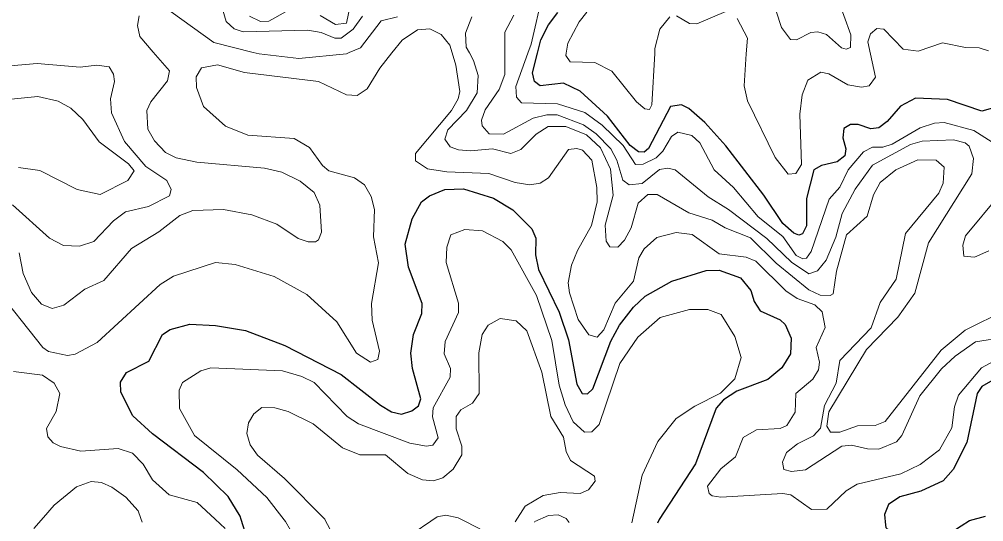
# Model space of a CAD drawing. Extents: x 473.9 to 500, y 7733.1 to 7760.8.
# Drawn here: x 479.923 to 482.693, y 7758.01 to 7759.453 of the extents above; entities that cross this region are included whole.
import ezdxf

# ---------------------------------------------------------------- set-up
doc = ezdxf.new("R2010")
doc.units = 0
doc.header["$LTSCALE"] = 0.032
doc.layers.add('1', color=7, linetype='Continuous', lineweight=25)
doc.layers.add('2', color=7, linetype='Continuous', lineweight=13)

msp = doc.modelspace()

# ---------------------------------------------------------------- linework, layer by layer
at = {"layer": '1'}
for points in [[(482.7493, 7759.207), (482.6879, 7759.1896), (482.5888, 7759.2232), (482.4975, 7759.2264), (482.4545, 7759.2037), (482.4156, 7759.1595), (482.3917, 7759.1419), (482.3688, 7759.1389), (482.3328, 7759.1513), (482.3106, 7759.1516), (482.2917, 7759.1397), (482.2888, 7759.1127), (482.2975, 7759.0816), (482.2944, 7759.0612), (482.2723, 7759.0439), (482.2273, 7759.0337), (482.205, 7759.0207), (482.1844, 7758.9391), (482.1843, 7758.8604), (482.1728, 7758.8368), (482.1621, 7758.8333), (482.1476, 7758.8387), (482.1163, 7758.8665), (482.062, 7758.9481), (481.9522, 7759.0901), (481.892, 7759.1567), (481.8459, 7759.1976), (481.825, 7759.2078), (481.794, 7759.2025), (481.7301, 7759.0824), (481.7178, 7759.0714), (481.7018, 7759.0732), (481.6778, 7759.0906), (481.6122, 7759.1752), (481.5343, 7759.247), (481.4864, 7759.2704), (481.4195, 7759.2626), (481.4027, 7759.2752), (481.3973, 7759.2993), (481.4114, 7759.356), (481.4208, 7759.394), (481.443, 7759.4375), (481.4698, 7759.4728)], [(480.5928, 7757.913), (480.56, 7758.0172), (480.5572, 7758.0261), (480.5231, 7758.083), (480.4522, 7758.1514), (480.3056, 7758.2631), (480.2489, 7758.3145), (480.2143, 7758.3827), (480.2138, 7758.4112), (480.2304, 7758.4387), (480.2946, 7758.4714), (480.3346, 7758.5482), (480.3565, 7758.5625), (480.4126, 7758.5781), (480.4861, 7758.5742), (480.573, 7758.5598), (480.686, 7758.5168), (480.8475, 7758.4328), (480.9603, 7758.3449), (480.9924, 7758.326), (481.0211, 7758.3188), (481.0507, 7758.3289), (481.0693, 7758.3429), (481.0763, 7758.3632), (481.0529, 7758.4502), (481.0475, 7758.4943), (481.0553, 7758.5481), (481.0793, 7758.6082), (481.0803, 7758.6372), (481.0409, 7758.7419), (481.0313, 7758.8078), (481.0514, 7758.88), (481.0781, 7758.9288), (481.1015, 7758.9463), (481.1451, 7758.9641), (481.1991, 7758.9665), (481.2853, 7758.9401), (481.3411, 7758.9063), (481.3954, 7758.8516), (481.4071, 7758.8247), (481.4062, 7758.7765), (481.4144, 7758.7347), (481.4736, 7758.6122), (481.5005, 7758.5329), (481.5248, 7758.4052), (481.54, 7758.3788), (481.5547, 7758.3772), (481.5702, 7758.3923), (481.622, 7758.5294), (481.647, 7758.5746), (481.6869, 7758.6264), (481.7203, 7758.6579), (481.7971, 7758.701), (481.8958, 7758.7317), (481.9338, 7758.7327), (481.995, 7758.7105), (482.0242, 7758.6742), (482.0339, 7758.6427), (482.0513, 7758.6164), (482.1089, 7758.5902), (482.1231, 7758.577), (482.1399, 7758.5371), (482.1381, 7758.4925), (482.1132, 7758.4528), (482.0732, 7758.4186), (481.9837, 7758.3854), (481.9459, 7758.36), (481.9252, 7758.3367), (481.8653, 7758.1769), (481.7608, 7758.0164), (481.7561, 7758.0063)], [(482.7265, 7758.4212), (482.688, 7758.3985), (482.6745, 7758.3785), (482.6451, 7758.238), (482.6055, 7758.1599), (482.5764, 7758.1279), (482.5129, 7758.0977), (482.4521, 7758.0821), (482.4194, 7758.0595), (482.4087, 7758.0313), (482.4116, 7758.0003), (482.4122, 7757.9941), (482.45, 7757.9595), (482.4807, 7757.9462), (482.5119, 7757.9418), (482.5664, 7757.9581), (482.6285, 7757.9983), (482.6527, 7758.014), (482.6988, 7758.0267)]]:
    msp.add_lwpolyline(points, dxfattribs=at)
at = {"layer": '2'}
for points in [[(480.909, 7759.4624), (480.8824, 7759.4248), (480.8478, 7759.3994), (480.8298, 7759.3993), (480.79, 7759.4152), (480.7515, 7759.4217), (480.5663, 7759.4169), (480.5398, 7759.4263), (480.5175, 7759.4469), (480.4951, 7759.5223)], [(481.4272, 7759.5288), (481.3929, 7759.3824), (481.3835, 7759.3561), (481.3495, 7759.2608), (481.3513, 7759.2295), (481.3653, 7759.2134), (481.469, 7759.211), (481.5474, 7759.1853), (481.5973, 7759.1491), (481.6579, 7759.0909), (481.6926, 7759.036), (481.7151, 7759.0377), (481.7525, 7759.0551), (481.772, 7759.0748), (481.7961, 7759.1171), (481.8145, 7759.1288), (481.8547, 7759.1194), (481.8779, 7759.0985), (481.9193, 7759.0213), (481.9744, 7758.9699), (482.0452, 7758.8861), (482.1159, 7758.8291), (482.155, 7758.7749), (482.1735, 7758.7657), (482.1841, 7758.7671), (482.1975, 7758.7864), (482.2493, 7758.9367), (482.2796, 7758.9711), (482.3042, 7759.021), (482.348, 7759.0729), (482.374, 7759.0863), (482.4037, 7759.0865), (482.43, 7759.0945), (482.5112, 7759.1417), (482.5518, 7759.1549), (482.5798, 7759.157), (482.6652, 7759.1344), (482.7281, 7759.0934)], [(482.1966, 7759.4157), (482.2164, 7759.4177), (482.242, 7759.4099), (482.2845, 7759.3716), (482.2983, 7759.3672), (482.3109, 7759.3722), (482.3117, 7759.4092), (482.2718, 7759.5211)], [(480.7869, 7759.4642), (480.8312, 7759.4385), (480.8625, 7759.4425), (480.8734, 7759.4927)], [(480.3591, 7759.4746), (480.4819, 7759.3868), (480.5947, 7759.3584), (480.6116, 7759.3542), (480.7262, 7759.3406), (480.8624, 7759.3542), (480.8706, 7759.3576), (480.9026, 7759.371), (480.9625, 7759.4494), (481.0097, 7759.4607)], [(480.5843, 7759.4628), (480.6154, 7759.4474), (480.6394, 7759.4479), (480.6893, 7759.4757)], [(481.3173, 7759.416), (481.3437, 7759.4656)], [(481.5536, 7759.4737), (481.5312, 7759.4459), (481.4983, 7759.385), (481.494, 7759.3557), (481.4931, 7759.3492), (481.505, 7759.3308), (481.576, 7759.3293), (481.6255, 7759.3045), (481.6959, 7759.2164), (481.7198, 7759.1959), (481.7336, 7759.1942), (481.7403, 7759.2081), (481.7482, 7759.355), (481.749, 7759.3696), (481.7626, 7759.4252), (481.7921, 7759.4603)], [(481.8112, 7759.4637), (481.8482, 7759.4415), (481.869, 7759.4403), (481.9521, 7759.4756)], [(482.0974, 7759.4764), (482.1122, 7759.4297), (482.1378, 7759.3953), (482.1556, 7759.3943), (482.1966, 7759.4157)], [(480.3079, 7759.3593), (480.2694, 7759.4044), (480.2627, 7759.436), (480.2671, 7759.4636)], [(481.2232, 7759.4606), (481.205, 7759.4134), (481.2063, 7759.3738), (481.2158, 7759.3566), (481.2275, 7759.3352), (481.241, 7759.2923), (481.2379, 7759.2425), (481.2073, 7759.191), (481.1537, 7759.1361), (481.1456, 7759.1091), (481.1605, 7759.0875), (481.1845, 7759.078), (481.2189, 7759.0752), (481.2827, 7759.0816), (481.3347, 7759.0679), (481.3634, 7759.0799), (481.4072, 7759.1238), (481.4424, 7759.1453), (481.4933, 7759.1457), (481.5523, 7759.1218), (481.5923, 7759.0846), (481.6212, 7759.0227), (481.6286, 7758.9481), (481.6061, 7758.8618), (481.6086, 7758.8161), (481.6189, 7758.7995), (481.642, 7758.7993), (481.661, 7758.8186), (481.6806, 7758.8544), (481.701, 7758.9249), (481.7285, 7758.9498), (481.7556, 7758.95), (481.8459, 7758.898), (481.9136, 7758.8769), (481.9505, 7758.8543), (482.0234, 7758.8259), (482.0975, 7758.7525), (482.1911, 7758.6761), (482.2233, 7758.6615), (482.2523, 7758.6602), (482.2606, 7758.6653), (482.27, 7758.73), (482.2988, 7758.8346), (482.3589, 7758.8882), (482.3765, 7758.9492), (482.3958, 7758.9844), (482.4406, 7759.0207), (482.5042, 7759.0502), (482.5567, 7759.0489), (482.5798, 7759.0286), (482.5772, 7758.983), (482.5646, 7758.9536), (482.4684, 7758.838), (482.442, 7758.7069), (482.3963, 7758.6404), (482.3701, 7758.5676), (482.2798, 7758.4732), (482.2698, 7758.4079), (482.2362, 7758.3441), (482.2241, 7758.2787), (482.204, 7758.257), (482.1581, 7758.2338), (482.1264, 7758.2092), (482.115, 7758.1816), (482.1193, 7758.1599), (482.1408, 7758.1546), (482.1815, 7758.1597), (482.2855, 7758.2277), (482.3132, 7758.2302), (482.359, 7758.2196), (482.3916, 7758.219), (482.4432, 7758.2398), (482.4579, 7758.2581)], [(481.9854, 7759.4559), (482.0143, 7759.3994), (482.0113, 7759.3542), (482.0051, 7759.2619), (482.0145, 7759.2188), (482.0945, 7759.0569)], [(480.9935, 7759.3572), (481.0225, 7759.3935), (481.0672, 7759.4227), (481.1023, 7759.4256), (481.1352, 7759.4096), (481.16, 7759.3787), (481.1664, 7759.3567), (481.1768, 7759.3212), (481.1888, 7759.2457), (481.184, 7759.2247), (481.1647, 7759.191), (481.0613, 7759.0679), (481.0606, 7759.0469), (481.0957, 7759.0238), (481.1513, 7759.015), (481.2718, 7759.0103), (481.3475, 7758.9845), (481.3894, 7758.978), (481.4196, 7758.9826), (481.4432, 7758.9983), (481.5004, 7759.0791), (481.5244, 7759.0824), (481.5412, 7759.0773), (481.568, 7759.0486), (481.5821, 7758.97), (481.5828, 7758.9288), (481.5667, 7758.8614), (481.526, 7758.7896), (481.509, 7758.747), (481.5, 7758.6968), (481.5031, 7758.6674), (481.5283, 7758.5915), (481.5592, 7758.5468), (481.5827, 7758.5408), (481.6022, 7758.5611), (481.6345, 7758.6384), (481.6868, 7758.7012), (481.7028, 7758.7684), (481.7181, 7758.7946), (481.7544, 7758.8264), (481.8096, 7758.8411), (481.8561, 7758.8354), (481.9337, 7758.7795), (482.0111, 7758.7703), (482.0385, 7758.7591), (482.1247, 7758.6738), (482.1575, 7758.6512), (482.2081, 7758.6335), (482.229, 7758.6135), (482.238, 7758.5681), (482.2122, 7758.5106), (482.2211, 7758.4683), (482.2189, 7758.447), (482.2028, 7758.42), (482.1539, 7758.3785), (482.1513, 7758.3254), (482.1282, 7758.2863), (482.1081, 7758.2783), (482.0406, 7758.2741), (482.0019, 7758.2523), (481.9804, 7758.1968), (481.9383, 7758.1618), (481.9003, 7758.1125), (481.9044, 7758.0916), (481.9135, 7758.0844), (481.9382, 7758.0807), (482.1167, 7758.0918), (482.1389, 7758.0872), (482.1987, 7758.0454), (482.2425, 7758.0461), (482.2985, 7758.0991), (482.3299, 7758.1181), (482.455, 7758.1483), (482.5107, 7758.1746), (482.5659, 7758.2173), (482.6016, 7758.2798), (482.6096, 7758.3403), (482.6209, 7758.3741), (482.6867, 7758.452), (482.7311, 7758.4759)], [(482.7555, 7758.6184), (482.6403, 7758.5601), (482.5706, 7758.5032), (482.4106, 7758.2983), (482.3816, 7758.2871), (482.3306, 7758.2854), (482.2803, 7758.2672), (482.253, 7758.268), (482.2422, 7758.2846), (482.2488, 7758.3264), (482.3563, 7758.5053), (482.4463, 7758.5983), (482.4954, 7758.6668), (482.5348, 7758.8113), (482.6596, 7759.0098), (482.6635, 7759.0536), (482.6516, 7759.0887), (482.6399, 7759.0985), (482.6065, 7759.1074), (482.516, 7759.1038), (482.4828, 7759.0934), (482.3739, 7759.0345), (482.3237, 7758.9658), (482.2867, 7758.8956), (482.2687, 7758.8281), (482.2404, 7758.7611), (482.2157, 7758.7311), (482.1913, 7758.7222), (482.1409, 7758.756), (482.0703, 7758.8239), (481.9604, 7758.9068), (481.9019, 7758.9432), (481.8069, 7759.021), (481.7861, 7759.0261), (481.7624, 7759.0217), (481.7126, 7758.9817), (481.6749, 7758.9779), (481.6564, 7758.991), (481.6397, 7759.0484), (481.6218, 7759.0811), (481.5799, 7759.1247), (481.5438, 7759.1502), (481.4676, 7759.1787), (481.4381, 7759.1789), (481.399, 7759.169), (481.3136, 7759.1235), (481.2722, 7759.1245), (481.2526, 7759.1476), (481.251, 7759.1632), (481.261, 7759.1936), (481.3014, 7759.252), (481.318, 7759.2944), (481.3176, 7759.3563), (481.3173, 7759.416)], [(482.0945, 7759.0569), (482.1317, 7759.009), (482.1537, 7759.0105), (482.1696, 7759.0362), (482.165, 7759.1813), (482.1719, 7759.2366), (482.1876, 7759.2786), (482.225, 7759.3019), (482.2481, 7759.2971), (482.3027, 7759.2647), (482.3418, 7759.2586), (482.3641, 7759.2627), (482.3827, 7759.2874), (482.3683, 7759.3531), (482.3605, 7759.3889), (482.3681, 7759.4119), (482.386, 7759.4273), (482.4067, 7759.4248), (482.4623, 7759.3679), (482.5053, 7759.3617), (482.575, 7759.3854), (482.6409, 7759.3727), (482.6801, 7759.3719), (482.7073, 7759.363)], [(479.8473, 7758.6912), (479.9905, 7758.5112), (480.0067, 7758.4989), (480.0611, 7758.4875), (480.0837, 7758.4912), (480.1462, 7758.5252), (480.328, 7758.6914), (480.3661, 7758.716), (480.4866, 7758.7548), (480.5434, 7758.7496), (480.6548, 7758.715), (480.7493, 7758.6628), (480.8351, 7758.5841), (480.892, 7758.4943), (480.9321, 7758.4683), (480.9531, 7758.4759), (480.9572, 7758.4998), (480.9367, 7758.5893), (480.9349, 7758.6374), (480.955, 7758.7541), (480.9403, 7758.8287), (480.9435, 7758.9069), (480.9339, 7758.9449), (480.9149, 7758.9781), (480.8861, 7758.9982), (480.8119, 7759.0183), (480.7938, 7759.0333), (480.7568, 7759.0852), (480.7129, 7759.1112), (480.5797, 7759.1207), (480.5157, 7759.1462), (480.4517, 7759.203), (480.4318, 7759.2574), (480.4314, 7759.2884), (480.4459, 7759.3142), (480.4926, 7759.3228), (480.57, 7759.3008), (480.7825, 7759.2748), (480.863, 7759.2366), (480.8936, 7759.2347), (480.9223, 7759.2533), (480.9582, 7759.3131), (480.9935, 7759.3572)], [(479.9225, 7758.7825), (479.9339, 7758.723), (479.958, 7758.6683), (479.9867, 7758.6353), (480.0178, 7758.6226), (480.0504, 7758.6322), (480.1108, 7758.6779), (480.1661, 7758.703), (480.2451, 7758.7952), (480.3238, 7758.8428), (480.3842, 7758.8897), (480.4211, 7758.9042), (480.5092, 7758.9071), (480.5908, 7758.8918), (480.663, 7758.8646), (480.7241, 7758.8238), (480.7531, 7758.8139), (480.7737, 7758.8141), (480.7823, 7758.8204), (480.7908, 7758.8421), (480.7858, 7758.9198), (480.77, 7758.9555), (480.7302, 7758.9888), (480.6768, 7759.0142), (480.6277, 7759.026), (480.4325, 7759.0435), (480.3731, 7759.0552), (480.3429, 7759.0711), (480.3113, 7759.1046), (480.2921, 7759.1374), (480.2895, 7759.191), (480.301, 7759.2168), (480.3486, 7759.2762), (480.3543, 7759.305), (480.3079, 7759.3593)], [(479.7861, 7759.3099), (479.9743, 7759.3269), (480.0976, 7759.3156), (480.1452, 7759.3212), (480.1807, 7759.3167), (480.1937, 7759.2954), (480.1967, 7759.2745), (480.1847, 7759.2247), (480.1876, 7759.1851), (480.2249, 7759.1026), (480.2867, 7759.031), (480.347, 7758.9908), (480.3594, 7758.9649), (480.3541, 7758.9459), (480.2938, 7758.9161), (480.228, 7758.9), (480.1932, 7758.8745), (480.1372, 7758.8155), (480.096, 7758.8017), (480.0498, 7758.804), (480.01, 7758.825), (479.9036, 7758.9203)], [(479.9206, 7759.0278), (479.9818, 7759.0187), (480.0889, 7758.9645), (480.1548, 7758.9498), (480.2345, 7758.9908), (480.2529, 7759.018), (480.2362, 7759.0379), (480.1523, 7759.101), (480.105, 7759.1652), (480.0705, 7759.1981), (480.0343, 7759.2183), (479.9764, 7759.2319), (479.7938, 7759.2135)], [(482.7393, 7758.9502), (482.641, 7758.831)], [(481.6821, 7758.007), (481.7124, 7758.1436), (481.7569, 7758.2411), (481.8099, 7758.3068), (481.8635, 7758.3427), (481.9375, 7758.3797), (481.9784, 7758.4206), (481.9968, 7758.4818), (481.9788, 7758.5423), (481.9391, 7758.6052), (481.9012, 7758.6202), (481.8485, 7758.6202), (481.7641, 7758.5973), (481.6995, 7758.5405), (481.6482, 7758.4647), (481.5886, 7758.2894), (481.5679, 7758.2682), (481.5461, 7758.2677), (481.5138, 7758.297), (481.4906, 7758.3462), (481.4737, 7758.4025), (481.4523, 7758.5312), (481.4091, 7758.6604), (481.3361, 7758.7914), (481.3122, 7758.8149), (481.2536, 7758.8459), (481.2032, 7758.8499), (481.1628, 7758.8346), (481.1507, 7758.7985), (481.1493, 7758.7546), (481.1846, 7758.6384), (481.1848, 7758.611), (481.1459, 7758.5283), (481.1437, 7758.4926), (481.1614, 7758.4508), (481.1607, 7758.4251), (481.1121, 7758.3371), (481.1094, 7758.3119), (481.1262, 7758.2509), (481.1109, 7758.2306), (481.0924, 7758.227), (481.0452, 7758.2364), (480.8973, 7758.2915), (480.8644, 7758.3121), (480.7696, 7758.4098), (480.7349, 7758.4273), (480.6787, 7758.444), (480.4732, 7758.4527), (480.4444, 7758.4441), (480.3916, 7758.4101), (480.3817, 7758.3885), (480.3831, 7758.336), (480.4262, 7758.2579), (480.5484, 7758.1595), (480.6337, 7758.0803), (480.6842, 7758.0161), (480.6879, 7758.0114), (480.7447, 7757.9117)], [(482.641, 7758.831), (482.6337, 7758.805), (482.6366, 7758.7729), (482.6665, 7758.7701), (482.7078, 7758.7888)], [(481.3472, 7758.01), (481.3762, 7758.0547), (481.4279, 7758.086), (481.4767, 7758.0942), (481.5338, 7758.0911), (481.5578, 7758.1023), (481.5772, 7758.1264), (481.5756, 7758.1408), (481.5062, 7758.186), (481.494, 7758.2122), (481.4865, 7758.253), (481.4498, 7758.3124), (481.4244, 7758.44), (481.381, 7758.559), (481.3501, 7758.5869), (481.3041, 7758.5944), (481.2697, 7758.5745), (481.2527, 7758.5478), (481.2428, 7758.4959), (481.2435, 7758.379), (481.2248, 7758.3513), (481.1917, 7758.3318), (481.1777, 7758.3126), (481.1775, 7758.2772), (481.1945, 7758.2277), (481.1941, 7758.2025), (481.1692, 7758.1611), (481.1396, 7758.1365), (481.1127, 7758.1276), (481.0811, 7758.1305), (481.0392, 7758.1489), (480.9749, 7758.2023), (480.901, 7758.2029), (480.8511, 7758.2229), (480.7671, 7758.2917), (480.6953, 7758.3265), (480.6566, 7758.3379), (480.6198, 7758.3388), (480.5968, 7758.3205), (480.5813, 7758.2941), (480.577, 7758.2642), (480.5863, 7758.2315), (480.6076, 7758.2012), (480.6851, 7758.1349), (480.8005, 7758.0179), (480.802, 7758.015), (480.8338, 7757.9541)], [(482.4579, 7758.2581), (482.51, 7758.3723), (482.5721, 7758.4494), (482.6114, 7758.4859), (482.6698, 7758.5268), (482.755, 7758.5402)], [(480.5147, 7757.9909), (480.4852, 7758.0179), (480.4337, 7758.0652), (480.3537, 7758.0878), (480.3055, 7758.1305), (480.2789, 7758.1755), (480.2481, 7758.2068), (480.2072, 7758.2206), (480.1001, 7758.213), (480.0412, 7758.2268), (480.0202, 7758.2374), (480.0045, 7758.2542), (480.0006, 7758.2784), (480.0288, 7758.3272), (480.0398, 7758.3784), (480.023, 7758.4087), (479.9898, 7758.4309), (479.9067, 7758.442)], [(480.2763, 7758.009), (480.2724, 7758.0199), (480.2644, 7758.0421), (480.2293, 7758.081), (480.1889, 7758.1098), (480.1587, 7758.123), (480.1291, 7758.1256), (480.0876, 7758.1109), (480.0234, 7758.0577), (479.9924, 7758.0224), (479.9647, 7757.9909)], [(481.0543, 7757.9773), (481.1053, 7758.0123), (481.123, 7758.0244), (481.1486, 7758.0291), (481.1839, 7758.022), (481.2043, 7758.0114), (481.2602, 7757.9822)], [(481.4029, 7758.0095), (481.4041, 7758.011), (481.4429, 7758.0283), (481.4713, 7758.03), (481.4942, 7758.0194), (481.5026, 7758.0086)]]:
    msp.add_lwpolyline(points, dxfattribs=at)

doc.saveas('drawing.dxf')
